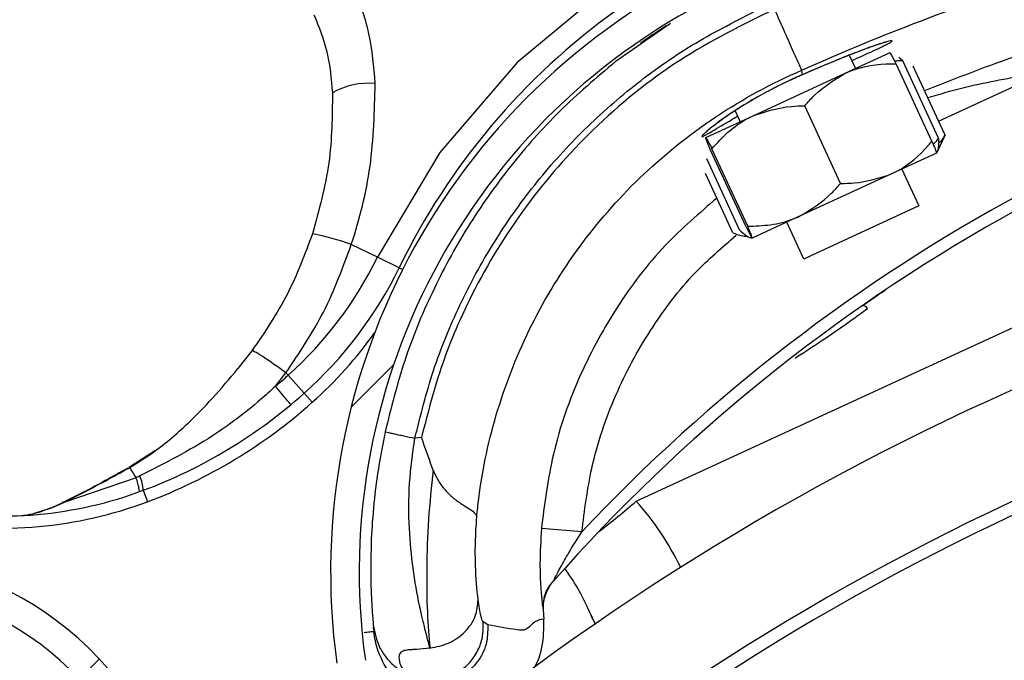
# Model space of a CAD drawing. Header units: inches. Extents: x 170 to 284, y 215 to 248.
# Tile 315 of 656: x 186.2799 to 186.363, y 244.5103 to 244.5644. Entities that reach past the tile are written whole.
import ezdxf

# ---------------------------------------------------------------- set-up
doc = ezdxf.new("R2010")
doc.units = ezdxf.units.IN
doc.header["$LTSCALE"] = 0.25
doc.header["$MEASUREMENT"] = 0
doc.layers.add('ANNOTATIONS', color=1, linetype='Continuous')
doc.layers.add('LH BENCH MOUNT', color=7, linetype='Continuous')
doc.styles.add('ARIAL', font='arial.ttf', dxfattribs={"height": 0.09375})
doc.dimstyles.new('STANDARD$0', dxfattribs={"dimtxt": 0.09375, "dimasz": 0.09375, "dimexe": 0.03125, "dimexo": 0.046875, "dimgap": 0.09, "dimtad": 0, "dimtih": 1, "dimtoh": 1, "dimdec": 4, "dimzin": 0, "dimdsep": 46, "dimtxsty": 'ARIAL', "dimcen": 0.09, "dimadec": 0, "dimazin": 0, "dimtfac": 1, "dimtdec": 4, "dimtofl": 0, "dimtmove": 0, "dimatfit": 1, "dimfxl": 1, "dimtolj": 1, "dimtzin": 0, "dimarcsym": 0})
pattern_1 = [(45, (176.0930244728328, 238.0091787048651), (-0.03026527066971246, 0.03026527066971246), [])]

# ---------------------------------------------------------------- blocks, each defined once
blk = doc.blocks.new('*D111')
at = {"layer": 'ANNOTATIONS', "color": 0, "lineweight": -2, "transparency": 16777216}
for p, q in [((185.296175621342, 244.8942434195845), (185.296175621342, 244.9879934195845)), ((185.9259028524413, 244.8004934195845), (185.264925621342, 244.8004934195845)), ((186.4571933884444, 244.747824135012), (185.264925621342, 244.747824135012)), ((185.296175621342, 244.654074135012), (185.296175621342, 244.560324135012)), ((185.296175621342, 244.560324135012), (185.202425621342, 244.560324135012))]:
    blk.add_line(p, q, dxfattribs=at)
at = {"layer": 'ANNOTATIONS', "color": 0, "transparency": 16777216}
for points in [[(185.280550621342, 244.8942434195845), (185.311800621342, 244.8942434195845), (185.296175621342, 244.8004934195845)], [(185.280550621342, 244.654074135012), (185.311800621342, 244.654074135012), (185.296175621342, 244.747824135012)]]:
    blk.add_solid(points, dxfattribs=at)
at = {"layer": 'defpoints', "color": 0, "transparency": 16777216}
for p in [(185.9727778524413, 244.8004934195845), (185.296175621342, 244.747824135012), (186.5040683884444, 244.747824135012)]:
    blk.add_point(p, dxfattribs=at)
at = {"layer": 'ANNOTATIONS', "color": 0, "transparency": 16777216, "insert": (184.9485229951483, 244.5603241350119), "char_height": 0.09375, "attachment_point": 5, "style": 'ARIAL'}
blk.add_mtext('\\A1;2 5/8"', dxfattribs=at)
blk = doc.blocks.new('*D112')
at = {"layer": 'ANNOTATIONS', "color": 0, "lineweight": -2, "transparency": 16777216}
for p, q in [((185.9644948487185, 245.1675370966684), (185.9644948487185, 245.9014140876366)), ((187.1992356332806, 244.1734105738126), (187.1992356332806, 245.9014140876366)), ((186.0582448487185, 245.8701640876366), (186.271591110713, 245.8701640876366)), ((187.1054856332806, 245.8701640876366), (186.892139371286, 245.8701640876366))]:
    blk.add_line(p, q, dxfattribs=at)
at = {"layer": 'ANNOTATIONS', "color": 0, "transparency": 16777216}
for points in [[(186.0582448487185, 245.8857890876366), (186.0582448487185, 245.8545390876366), (185.9644948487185, 245.8701640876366)], [(187.1054856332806, 245.8857890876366), (187.1054856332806, 245.8545390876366), (187.1992356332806, 245.8701640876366)]]:
    blk.add_solid(points, dxfattribs=at)
at = {"layer": 'defpoints', "color": 0, "transparency": 16777216}
for p in [(187.1992356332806, 245.8701640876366), (185.9644948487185, 245.1206620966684), (187.1992356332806, 244.1265355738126)]:
    blk.add_point(p, dxfattribs=at)
at = {"layer": 'ANNOTATIONS', "color": 0, "transparency": 16777216, "insert": (186.5818652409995, 245.8701640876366), "char_height": 0.09375, "attachment_point": 5, "style": 'ARIAL'}
blk.add_mtext('\\A1;DIM "A"', dxfattribs=at)

msp = doc.modelspace()

# ---------------------------------------------------------------- hatches: boundary and pattern name
at = {"layer": 'LH BENCH MOUNT'}
h = msp.add_hatch(dxfattribs=at)
h.set_pattern_fill('ANSI31', color=256, scale=0.34241245, angle=2.8e-322, style=0)
h.set_pattern_definition([(45, (176.1263761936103, 238.0091787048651), (-0.03026527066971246, 0.03026527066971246), [])])
edge = h.paths.add_edge_path(flags=0)
edge.add_arc((186.41301658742, 243.9014011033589), 0.021400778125, 89.9999999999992, 390.52248781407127, ccw=False)
edge.add_line((186.41301658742, 243.9228018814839), (186.485779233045, 243.9228018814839))
edge.add_arc((186.485779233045, 244.3336968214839), 0.4108949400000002, 270, 450.0000000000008)
edge.add_line((186.485779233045, 244.7445917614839), (186.00212164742, 244.7445917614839))
edge.add_arc((186.00212164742, 244.7488719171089), 0.004280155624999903, 180.0000000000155, 269.9999999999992, ccw=False)
edge.add_line((185.997841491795, 244.7488719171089), (185.997841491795, 244.7916734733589))
edge.add_arc((186.00212164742, 244.7916734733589), 0.004280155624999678, 360, 540, ccw=False)
edge.add_line((186.006401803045, 244.7916734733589), (186.006401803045, 244.7488719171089))
edge.add_line((186.006401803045, 244.7488719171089), (186.003169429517, 244.7488719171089))
edge.add_line((186.003169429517, 244.7488719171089), (186.003169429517, 244.7916734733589))
edge.add_arc((186.00212164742, 244.7916734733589), 0.001047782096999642, 360, 540.0000000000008)
edge.add_line((186.001073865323, 244.7916734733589), (186.001073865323, 244.7488719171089))
edge.add_arc((186.00212164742, 244.7488719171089), 0.001047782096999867, 180, 270)
edge.add_line((186.00212164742, 244.7478241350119), (186.485779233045, 244.7478241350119))
edge.add_arc((186.485779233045, 244.3336968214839), 0.4141273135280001, 269.9999999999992, 450, ccw=False)
edge.add_line((186.485779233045, 243.9195695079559), (186.41301658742, 243.9195695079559))
edge.add_arc((186.41301658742, 243.9014011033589), 0.018168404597, 450.0000000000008, 750.5224878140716)
edge.add_arc((186.4277648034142, 243.9100962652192), 0.001047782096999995, 390.5224878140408, 495.0000000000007)
edge.add_line((186.4270239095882, 243.9108371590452), (186.4183287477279, 243.9021419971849))
edge.add_line((186.4183287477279, 243.9021419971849), (186.4160431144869, 243.9044276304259))
edge.add_line((186.4160431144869, 243.9044276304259), (186.4247382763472, 243.9131227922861))
edge.add_arc((186.4277648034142, 243.9100962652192), 0.004280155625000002, 390.522487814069, 495.0000000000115, ccw=False)
h = msp.add_hatch(dxfattribs=at)
h.set_pattern_fill('ANSI31', color=256, scale=0.34241245, style=0)
h.set_pattern_definition(pattern_1)
edge = h.paths.add_edge_path(flags=0)
edge.add_line((186.4524275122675, 244.7403116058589), (186.1100150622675, 244.7403116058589))
edge.add_line((186.1100150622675, 244.7403116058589), (186.1100150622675, 244.7445917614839))
edge.add_line((186.1100150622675, 244.7445917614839), (186.4524275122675, 244.7445917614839))
edge.add_arc((186.4524275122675, 244.3336968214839), 0.4108949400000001, 269.9999999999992, 450, ccw=False)
edge.add_line((186.4524275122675, 243.9228018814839), (186.3796648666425, 243.9228018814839))
edge.add_line((186.3796648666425, 243.9228018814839), (186.3796648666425, 243.9270820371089))
edge.add_line((186.3796648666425, 243.9270820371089), (186.4524275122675, 243.9270820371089))
edge.add_arc((186.4524275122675, 244.3336968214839), 0.406614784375, 270, 450.0000000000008)
h = msp.add_hatch(dxfattribs=at)
h.set_pattern_fill('ANSI31', color=256, scale=0.34241245, angle=2.8e-322, style=0)
h.set_pattern_definition(pattern_1)
edge = h.paths.add_edge_path(flags=0)
edge.add_arc((186.2701549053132, 244.5037496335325), 0.001712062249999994, 384.7692737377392, 406.9796940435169)
edge.add_line((186.2713229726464, 244.5050013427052), (186.2729699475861, 244.5067662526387))
edge.add_arc((186.2701549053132, 244.5037496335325), 0.004126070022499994, 384.76927373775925, 406.97969404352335, ccw=False)
edge.add_arc((186.2620712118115, 244.5000197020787), 0.01302879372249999, 336.2454411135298, 384.7692737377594, ccw=False)
edge.add_arc((186.2574319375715, 244.5025551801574), 0.01830194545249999, 294.76927373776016, 334.8306467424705, ccw=False)
edge.add_arc((186.2601720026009, 244.4966167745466), 0.01176186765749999, 226.9101314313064, 294.76927373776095, ccw=False)
edge.add_arc((186.2621644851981, 244.5000627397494), 0.01566536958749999, 170.0263417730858, 230.2000735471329, ccw=False)
edge.add_arc((186.2717280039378, 244.4987057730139), 0.02532140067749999, 507.6235219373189, 530.7502070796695, ccw=False)
edge.add_arc((186.262530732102, 244.5034371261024), 0.01504902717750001, 466.9249921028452, 504.08392337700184, ccw=False)
edge.add_arc((186.2665257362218, 244.4915915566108), 0.02754708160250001, 388.07777688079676, 467.701847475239, ccw=False)
edge.add_arc((186.2979329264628, 244.5096657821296), 0.008748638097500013, 215.7278926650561, 362.7107059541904)
edge.add_arc((186.3628704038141, 244.5177569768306), 0.05672062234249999, 114.33990946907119, 187.7791734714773, ccw=False)
edge.add_arc((186.4302940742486, 244.3744935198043), 0.2150521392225, 458.19530130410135, 474.9753273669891, ccw=False)
edge.add_arc((186.4027459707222, 244.5586690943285), 0.02884824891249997, 399.92811720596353, 456.1830305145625, ccw=False)
edge.add_arc((186.4450151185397, 244.5972542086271), 0.0284373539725, 224.8898676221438, 278.4883413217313)
edge.add_arc((186.4466017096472, 244.5838448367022), 0.01494630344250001, 280.0607145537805, 335.3164658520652)
edge.add_arc((186.4435192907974, 244.5861936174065), 0.0187470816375, 332.7271482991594, 366.2088897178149)
edge.add_arc((186.448835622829, 244.5861954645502), 0.0134739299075, 368.6468311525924, 407.0429194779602)
edge.add_arc((186.4541333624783, 244.5914682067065), 0.006011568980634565, 409.7518063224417, 430.4868473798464)
edge.add_arc((186.4516449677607, 244.5795348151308), 0.01816498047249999, 435.6685338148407, 474.7692737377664)
edge.add_arc((186.4486179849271, 244.5860950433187), 0.01094007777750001, 474.7692737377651, 564.7692737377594)
edge.add_arc((186.4403788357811, 244.582293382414), 0.001866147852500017, 204.7692737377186, 220.4115201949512)
edge.add_line((186.4389579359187, 244.5810836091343), (186.4371198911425, 244.5795186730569))
edge.add_arc((186.4403788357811, 244.582293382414), 0.004280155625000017, 204.769273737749, 220.4115201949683, ccw=False)
edge.add_arc((186.4486179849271, 244.5860950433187), 0.01335408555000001, 114.76927373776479, 204.7692737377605, ccw=False)
edge.add_arc((186.4516449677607, 244.5795348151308), 0.020578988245, 435.38063204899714, 474.7692737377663, ccw=False)
edge.add_arc((186.4541333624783, 244.5914682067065), 0.008425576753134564, 409.34694092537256, 431.2689846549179, ccw=False)
edge.add_arc((186.448835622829, 244.5861954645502), 0.01588793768, 368.45957599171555, 407.2398544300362, ccw=False)
edge.add_arc((186.4435192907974, 244.5861936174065), 0.02116108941, 332.8738045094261, 366.34644547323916, ccw=False)
edge.add_arc((186.4466017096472, 244.5838448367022), 0.01736031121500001, 279.9495218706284, 335.13512706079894, ccw=False)
edge.add_arc((186.4450151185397, 244.5972542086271), 0.030851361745, 224.687431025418, 278.5488113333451, ccw=False)
edge.add_arc((186.4027459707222, 244.5586690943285), 0.02643424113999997, 399.7109832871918, 456.0928868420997)
edge.add_arc((186.4302940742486, 244.3744935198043), 0.21263813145, 458.2069421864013, 474.9789632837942)
edge.add_arc((186.3628704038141, 244.5177569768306), 0.05430661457, 474.3259003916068, 547.8838086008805)
edge.add_arc((186.2979329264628, 244.5096657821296), 0.01116264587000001, 214.8303126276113, 363.29836093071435, ccw=False)
edge.add_arc((186.2665257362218, 244.4915915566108), 0.02513307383, 387.7406739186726, 467.7399315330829)
edge.add_arc((186.262530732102, 244.5034371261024), 0.01263501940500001, 466.8523210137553, 503.7519705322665)
edge.add_arc((186.2717280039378, 244.4987057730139), 0.022907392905, 507.8135800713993, 530.7889889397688)
edge.add_arc((186.2621644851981, 244.5000627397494), 0.01325136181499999, 529.9615141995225, 590.5045235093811)
edge.add_arc((186.2601720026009, 244.4966167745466), 0.009347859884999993, 226.49179786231, 294.7692737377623)
edge.add_arc((186.2574319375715, 244.5025551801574), 0.01588793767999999, 294.7692737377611, 334.7214526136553)
edge.add_arc((186.2620712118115, 244.5000197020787), 0.01061478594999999, 336.4037750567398, 384.7692737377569)
h = msp.add_hatch(dxfattribs=at)
h.set_pattern_fill('ANSI32', color=256, scale=0.34241245, angle=2.8e-322, style=0)
h.set_pattern_definition([(45, (176.0930244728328, 238.0091787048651), (-0.09079581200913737, 0.09079581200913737), []), (45, (176.1535550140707, 238.0091787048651), (-0.09079581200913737, 0.09079581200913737), [])])
edge = h.paths.add_edge_path(flags=0)
edge.add_arc((186.4524275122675, 244.3336968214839), 0.2182879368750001, 180, 540, ccw=False)
edge = h.paths.add_edge_path(flags=0)
edge.add_arc((186.4524275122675, 244.3336968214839), 0.2097276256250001, 180, 540, ccw=False)

# ---------------------------------------------------------------- linework, layer by layer
for p, q in [((186.3348107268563, 244.5640819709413), (186.3301657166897, 244.5608276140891)), ((186.3495608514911, 244.5598633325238), (186.3533462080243, 244.5616089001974)), ((186.3499115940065, 244.5613935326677), (186.3504319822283, 244.5602650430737)), ((186.3544153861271, 244.5609236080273), (186.3540842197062, 244.5611968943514)), ((186.3568799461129, 244.5541228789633), (186.3538616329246, 244.5606682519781)), ((186.3574336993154, 244.5543782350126), (186.3544153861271, 244.5609236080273)), ((186.3579845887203, 244.5546322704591), (186.3552898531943, 244.5604759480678)), ((186.3417881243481, 244.5562790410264), (186.3495608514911, 244.5598633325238)), ((186.3459541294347, 244.5597419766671), (186.3458939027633, 244.5601218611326)), ((186.3459541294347, 244.5597419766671), (186.3459540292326, 244.5597418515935)), ((186.3574337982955, 244.5558266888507), (186.3663803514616, 244.5599517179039)), ((186.3491745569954, 244.5505696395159), (186.3461562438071, 244.5571150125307)), ((186.3378007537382, 244.5544403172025), (186.3417881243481, 244.5562790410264)), ((186.3407149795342, 244.5557841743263), (186.3402874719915, 244.5567112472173)), ((186.3579845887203, 244.5546322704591), (186.3577589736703, 244.5541924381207)), ((186.357785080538, 244.5541795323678), (186.3572615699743, 244.5531205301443)), ((186.3411998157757, 244.5468921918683), (186.3381815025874, 244.553437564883)), ((186.3413344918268, 244.5469542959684), (186.3383161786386, 244.5534996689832)), ((186.357260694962, 244.5531201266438), (186.3534753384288, 244.5513745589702)), ((186.3406460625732, 244.546636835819), (186.337878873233, 244.5526376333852)), ((186.3400951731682, 244.5463828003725), (186.3377846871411, 244.5513932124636)), ((186.3534753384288, 244.5513745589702), (186.3457026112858, 244.5477902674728)), ((186.354346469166, 244.5517762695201), (186.3557803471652, 244.548666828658)), ((186.3319404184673, 244.5237542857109), (186.3913425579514, 244.551163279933)), ((186.3557803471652, 244.548666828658), (186.3467146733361, 244.5444863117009)), ((186.3457026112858, 244.5477902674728), (186.341715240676, 244.545951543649)), ((186.3460633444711, 244.5441859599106), (186.3446294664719, 244.5472954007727)), ((186.3100974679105, 244.544336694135), (186.3078931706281, 244.5454079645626)), ((186.3119264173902, 244.5434478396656), (186.3100974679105, 244.544336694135)), ((186.3467146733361, 244.5444863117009), (186.346063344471, 244.5441859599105)), ((186.3119264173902, 244.5434478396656), (186.3122274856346, 244.5433015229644)), ((186.2995096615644, 244.5364410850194), (186.2983266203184, 244.5349356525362)), ((186.3014933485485, 244.533453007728), (186.302377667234, 244.534581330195)), ((186.3025625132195, 244.5343739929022), (186.302377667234, 244.534581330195)), ((186.3039157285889, 244.5328561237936), (186.3025625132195, 244.5343739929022)), ((186.3039157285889, 244.5328561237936), (186.3045993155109, 244.5320893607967)), ((186.3138119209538, 244.529111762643), (186.313255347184, 244.5290558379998)), ((186.2913623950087, 244.5280256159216), (186.2891734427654, 244.5266137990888)), ((186.2890527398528, 244.5265118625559), (186.2891987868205, 244.5265946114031)), ((186.289741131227, 244.5257269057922), (186.2836266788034, 244.5236215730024)), ((186.2903430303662, 244.5246591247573), (186.2907034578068, 244.5236971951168)), ((186.327343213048, 244.5211565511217), (186.3239325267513, 244.521436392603)), ((186.3240697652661, 244.5145899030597), (186.3241116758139, 244.5141482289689)), ((186.3241116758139, 244.5141482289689), (186.3241384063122, 244.5137948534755)), ((186.3097487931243, 244.513273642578), (186.3097648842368, 244.5130973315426)), ((186.3097728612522, 244.5130145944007), (186.3097984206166, 244.51275024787)), ((186.3194081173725, 244.5133142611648), (186.3190085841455, 244.5135545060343))]:
    msp.add_line(p, q, dxfattribs=at)
at = {"layer": 'LH BENCH MOUNT', "flags": 128}
for points in [[(186.3304904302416, 244.5677494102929), (186.3297991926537, 244.5673500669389), (186.3218738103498, 244.5607656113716), (186.3153734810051, 244.553170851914), (186.3100975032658, 244.5443367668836), (186.3100974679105, 244.544336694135), (186.3100974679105, 244.544336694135)], [(186.2835502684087, 244.5236232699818), (186.2835455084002, 244.523651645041), (186.2835451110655, 244.5236724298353), (186.2835490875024, 244.5236850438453), (186.2835573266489, 244.5236891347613), (186.2835695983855, 244.5236845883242), (186.2835855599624, 244.5236715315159), (186.2836047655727, 244.5236503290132), (186.2836266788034, 244.5236215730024)]]:
    msp.add_lwpolyline(points, dxfattribs=at)
at = {"layer": 'LH BENCH MOUNT'}
for centre, radius, start, end in [((186.3628704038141, 244.5177569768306), 0.05672062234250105, 114.3399094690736, 187.7791734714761), ((186.3628704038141, 244.5177569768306), 0.05430661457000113, 114.3259003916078, 187.883808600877), ((186.3639732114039, 244.5181535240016), 0.05786770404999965, 125.6629359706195, 154.0806276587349), ((186.4341541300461, 244.4208117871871), 0.146552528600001, 100.1098921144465, 136.7878487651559), ((186.4341541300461, 244.4208117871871), 0.1455252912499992, 100.1236983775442, 138.6398240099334), ((186.3093470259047, 244.5529075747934), 0.00611619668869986, 84.76523840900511, 119.8728515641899), ((186.4524275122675, 244.3336968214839), 0.218287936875, 358.7109930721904, 270.0000000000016), ((186.3000602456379, 244.5237175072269), 0.02306145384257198, 70.14417843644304, 78.60788681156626), ((186.2811294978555, 244.5584148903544), 0.03220774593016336, 311.7177412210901, 334.0806276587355), ((186.4524275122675, 244.3336968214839), 0.2097276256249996, 358.6583711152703, 270.0000000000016), ((186.2811294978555, 244.5584148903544), 0.03424124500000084, 311.7177412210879, 334.0806276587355), ((186.4524275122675, 244.3336968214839), 0.20865758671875, 358.6514896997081, 270), ((186.3510094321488, 244.5397167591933), 0.0005320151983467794, 33.5917889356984, 89.59768973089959), ((186.2811294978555, 244.5584148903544), 0.0352684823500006, 311.7177412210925, 324.6079347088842), ((186.2752050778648, 244.5650601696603), 0.04111046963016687, 309.7497702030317, 311.7177412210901), ((186.2752050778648, 244.5650601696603), 0.04314396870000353, 290.5405774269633, 311.7177412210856), ((186.2752050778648, 244.5650601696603), 0.04417120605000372, 290.5405774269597, 311.7177412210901), ((186.2890547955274, 244.5265536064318), 3.319259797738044e-05, 179.0582057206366, 217.0566817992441), ((186.2888953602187, 244.5264286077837), 0.0001780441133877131, 27.8791093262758, 44.84003761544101), ((186.2868481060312, 244.5244549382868), 0.003500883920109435, 3.343631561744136, 23.81189176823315), ((186.2783287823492, 244.5567234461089), 0.03424124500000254, 259.8243974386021, 290.5405774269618), ((186.2783287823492, 244.5567234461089), 0.03526848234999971, 259.8243974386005, 290.5405774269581), ((186.2933833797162, 244.5678818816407), 0.0585994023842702, 307.1618106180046, 311.1457429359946), ((186.3126401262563, 244.5068129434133), 0.02568093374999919, 26.18361414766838, 41.27589958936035), ((186.2665257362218, 244.4915915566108), 0.02754708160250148, 28.07777688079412, 107.7018474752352), ((186.3121719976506, 244.5078274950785), 0.01712062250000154, 23.37977078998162, 36.71587387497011), ((186.2665257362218, 244.4915915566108), 0.02513307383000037, 27.74067391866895, 107.7399315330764), ((186.3274971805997, 244.5147108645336), 0.003424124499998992, 138.6398240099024, 185.39168525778), ((186.3283583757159, 244.5148251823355), 0.0005136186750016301, 203.3797707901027, 204.7835292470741)]:
    msp.add_arc(centre, radius, start, end, dxfattribs=at)
for points, knots in [([(186.3458939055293, 244.5601218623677), (186.345893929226, 244.5601218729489), (186.3489862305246, 244.5615026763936), (186.3554948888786, 244.564216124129), (186.3655850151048, 244.5678234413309), (186.3761202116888, 244.5709503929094), (186.3868026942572, 244.5735463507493), (186.3940222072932, 244.5747868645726), (186.3976319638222, 244.5754071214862)], [0, 0, 0, 0, 1.439079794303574e-06, 0.1877923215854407, 0.3908439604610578, 0.5938956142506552, 0.7969478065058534, 1, 1, 1, 1]), ([(186.3099050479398, 244.5589982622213), (186.3097976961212, 244.5604193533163), (186.309578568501, 244.5633200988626), (186.3085228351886, 244.5660017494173), (186.3079843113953, 244.5673696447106)], [0, 0, 0, 0, 0.4899054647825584, 1, 1, 1, 1]), ([(186.3047353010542, 244.5648087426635), (186.3051518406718, 244.5637777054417), (186.3060014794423, 244.5616746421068), (186.3061996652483, 244.5593805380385), (186.3063006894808, 244.5582111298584)], [0, 0, 0, 0, 0.4902549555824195, 1, 1, 1, 1]), ([(186.313255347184, 244.5290558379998), (186.3137355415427, 244.5309784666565), (186.3146967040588, 244.5348268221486), (186.3169669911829, 244.5403433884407), (186.3198062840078, 244.545589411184), (186.3232523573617, 244.5504706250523), (186.3272223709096, 244.5549353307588), (186.3316907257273, 244.5588944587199), (186.3365509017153, 244.5623543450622), (186.3400900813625, 244.5641463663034), (186.3418540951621, 244.565039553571)], [0, 0, 0, 0, 0.1247413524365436, 0.2496837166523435, 0.3746881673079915, 0.4999855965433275, 0.6253465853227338, 0.7503062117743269, 0.8755465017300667, 1, 1, 1, 1]), ([(186.3435914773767, 244.5652781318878), (186.3408682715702, 244.5639304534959), (186.3353314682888, 244.5611903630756), (186.3283120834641, 244.5554301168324), (186.3224110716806, 244.5487267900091), (186.3182860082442, 244.5419613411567), (186.3154115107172, 244.5353387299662), (186.3143478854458, 244.5311981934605), (186.3138119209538, 244.529111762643)], [0, 0, 0, 0, 0.187090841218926, 0.3803918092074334, 0.5558755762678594, 0.7364481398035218, 0.8671952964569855, 0.9999999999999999, 0.9999999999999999, 0.9999999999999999, 0.9999999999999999]), ([(186.3435914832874, 244.5652781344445), (186.3438845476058, 244.5646158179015), (186.3444706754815, 244.5632911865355), (186.3452166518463, 244.561607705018), (186.345753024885, 244.5604070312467), (186.3458469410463, 244.560216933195), (186.3458938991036, 244.5601218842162)], [0, 0, 0, 0, 0.2500007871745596, 0.5000009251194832, 0.750000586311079, 1, 1, 1, 1]), ([(186.3323105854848, 244.5624396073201), (186.3323017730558, 244.5624331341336), (186.3322670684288, 244.5624076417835), (186.3328766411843, 244.5628550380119), (186.3339700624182, 244.5635681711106), (186.3344543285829, 244.5638840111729)], [0, 0, 0, 0, 0.1593901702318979, 0.6277016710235, 1, 1, 1, 1]), ([(186.3323106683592, 244.5624395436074), (186.3323018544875, 244.5624330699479), (186.3322671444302, 244.5624075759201), (186.3328770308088, 244.5628551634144), (186.333970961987, 244.5635686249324), (186.3344557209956, 244.5638847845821)], [0, 0, 0, 0, 0.1593327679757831, 0.6274710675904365, 0.9999999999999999, 0.9999999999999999, 0.9999999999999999, 0.9999999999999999]), ([(186.3323107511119, 244.5624394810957), (186.3323019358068, 244.5624330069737), (186.3322672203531, 244.5624075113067), (186.3328774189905, 244.5628552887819), (186.3339718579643, 244.5635690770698), (186.3344571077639, 244.5638855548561)], [0, 0, 0, 0, 0.1592756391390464, 0.6272415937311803, 1, 1, 1, 1]), ([(186.3323108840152, 244.5624393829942), (186.3323020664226, 244.562432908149), (186.3322673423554, 244.5624074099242), (186.3328780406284, 244.5628554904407), (186.3339732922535, 244.563569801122), (186.3344593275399, 244.5638867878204)], [0, 0, 0, 0, 0.1591842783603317, 0.6268746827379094, 1, 1, 1, 1]), ([(186.3519880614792, 244.5621722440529), (186.3519464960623, 244.5621582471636), (186.3516343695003, 244.5620531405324), (186.3507502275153, 244.5617249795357), (186.3493540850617, 244.5611820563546), (186.3477105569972, 244.5605041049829), (186.3465428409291, 244.5600039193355), (186.3459495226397, 244.5597389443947), (186.345948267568, 244.5597383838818)], [0, 0, 0, 0, 0.03583539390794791, 0.2690981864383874, 0.5116419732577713, 0.7561140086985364, 0.9994840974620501, 1, 1, 1, 1]), ([(186.3501232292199, 244.5609345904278), (186.3504148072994, 244.5610659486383), (186.3515093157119, 244.5615590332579), (186.352770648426, 244.5621464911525), (186.353531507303, 244.5625489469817), (186.3535738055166, 244.5626660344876), (186.3529299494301, 244.5625083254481), (186.3512955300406, 244.5619396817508), (186.3489063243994, 244.5610168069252), (186.346961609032, 244.5601770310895), (186.3459541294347, 244.5597419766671)], [0, 0, 0, 0, 0.05114929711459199, 0.1920011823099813, 0.333489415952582, 0.4224210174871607, 0.5646212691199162, 0.7065362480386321, 0.847968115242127, 1, 1, 1, 1]), ([(186.3530730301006, 244.5625177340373), (186.3530735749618, 244.562517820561), (186.3530985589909, 244.5625217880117), (186.3529610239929, 244.5624931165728), (186.3526561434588, 244.5624015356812), (186.3522158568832, 244.5622504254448), (186.3519880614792, 244.5621722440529)], [0, 0, 0, 0, 0.005301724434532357, 0.2431048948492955, 0.6083977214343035, 1, 1, 1, 1]), ([(186.3538616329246, 244.5606682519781), (186.3537467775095, 244.5608928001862), (186.3535143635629, 244.5613471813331), (186.3533722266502, 244.5615949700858), (186.3533510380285, 244.5616063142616), (186.3533462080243, 244.5616089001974)], [0, 0, 0, 0, 0.4299704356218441, 0.870060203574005, 1, 1, 1, 1]), ([(186.3657250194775, 244.561897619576), (186.3648509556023, 244.5616013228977), (186.3616579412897, 244.56051893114), (186.358528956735, 244.5592797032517), (186.3562565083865, 244.5583797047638)], [0, 0, 0, 0, 0.2737425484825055, 1, 1, 1, 1]), ([(186.3301657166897, 244.5608276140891), (186.3285715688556, 244.5594772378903), (186.3253820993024, 244.5567754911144), (186.3212338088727, 244.5520560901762), (186.3176117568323, 244.5469357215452), (186.3146321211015, 244.541426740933), (186.3122562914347, 244.5356396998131), (186.3112479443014, 244.5316080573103), (186.3107446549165, 244.5295957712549)], [0, 0, 0, 0, 0.1669692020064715, 0.3340613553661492, 0.5010874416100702, 0.6678519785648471, 0.8342172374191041, 1, 1, 1, 1]), ([(186.3495608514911, 244.5598633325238), (186.3497147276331, 244.5599305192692), (186.3509182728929, 244.5604560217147), (186.3524063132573, 244.5606672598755), (186.3537198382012, 244.5606681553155), (186.3538616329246, 244.5606682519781)], [0, 0, 0, 0, 0.1156468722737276, 0.9045342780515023, 1, 1, 1, 1]), ([(186.3537445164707, 244.5608948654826), (186.3538370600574, 244.5609126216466), (186.3540541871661, 244.5609542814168), (186.3542836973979, 244.5609347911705), (186.3544153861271, 244.5609236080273)], [0, 0, 0, 0, 0.4262184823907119, 1, 1, 1, 1]), ([(186.3184753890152, 244.5224230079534), (186.3185288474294, 244.5229341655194), (186.3188492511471, 244.5259977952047), (186.3200691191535, 244.5315442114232), (186.3229215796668, 244.5387316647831), (186.3269723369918, 244.5453234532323), (186.3321722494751, 244.551301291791), (186.3385016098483, 244.5563799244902), (186.3433656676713, 244.5590326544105), (186.3458938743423, 244.5601218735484), (186.3458938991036, 244.5601218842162)], [0, 0, 0, 0, 0.03155846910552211, 0.1891461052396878, 0.3467338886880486, 0.5043277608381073, 0.6619226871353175, 0.8309600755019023, 0.9999983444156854, 0.9999999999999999, 0.9999999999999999, 0.9999999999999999, 0.9999999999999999]), ([(186.3459540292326, 244.5597418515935), (186.3455376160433, 244.5595582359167), (186.3442218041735, 244.5589780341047), (186.3420847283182, 244.5578568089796), (186.3399095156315, 244.5565050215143), (186.3383200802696, 244.5553497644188), (186.3375449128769, 244.554681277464), (186.3373915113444, 244.554450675), (186.3378933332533, 244.5546952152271), (186.3389636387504, 244.5553629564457), (186.3400820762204, 244.5560104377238), (186.3404992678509, 244.5562519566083)], [0, 0, 0, 0, 0.05799721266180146, 0.1832636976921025, 0.306412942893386, 0.4347166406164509, 0.5675677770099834, 0.6609498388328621, 0.7922661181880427, 0.9225125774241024, 1, 1, 1, 1]), ([(186.3459465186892, 244.5597368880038), (186.3459074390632, 244.5597203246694), (186.3452961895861, 244.5594612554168), (186.3440893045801, 244.5588985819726), (186.3424728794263, 244.5580493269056), (186.341338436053, 244.557394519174), (186.3408349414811, 244.5570658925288), (186.340738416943, 244.5570028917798)], [0, 0, 0, 0, 0.02096907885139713, 0.3279800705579, 0.6261032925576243, 0.928320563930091, 0.9999999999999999, 0.9999999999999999, 0.9999999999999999, 0.9999999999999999]), ([(186.3461562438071, 244.5571150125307), (186.3464134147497, 244.5574130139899), (186.347386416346, 244.5585404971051), (186.348639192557, 244.5593026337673), (186.3495608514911, 244.5598633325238)], [0, 0, 0, 0, 0.2643068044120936, 1, 1, 1, 1]), ([(186.3663803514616, 244.5599517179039), (186.3654515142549, 244.5597952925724), (186.3626786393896, 244.5593283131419), (186.3593699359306, 244.5586367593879), (186.3570663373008, 244.5579477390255), (186.3565297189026, 244.5577872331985)], [0, 0, 0, 0, 0.2786878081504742, 0.8319718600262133, 1, 1, 1, 1]), ([(186.3078931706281, 244.5454079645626), (186.3078931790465, 244.5454079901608), (186.3086024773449, 244.5475647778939), (186.3097353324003, 244.5520804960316), (186.3098478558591, 244.5566670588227), (186.3099050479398, 244.5589982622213)], [0, 0, 0, 0, 5.836249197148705e-06, 0.491734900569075, 1, 1, 1, 1]), ([(186.3063006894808, 244.5582111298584), (186.3062830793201, 244.5562390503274), (186.3062472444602, 244.5522260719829), (186.3051655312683, 244.5483141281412), (186.304615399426, 244.5463246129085)], [0, 0, 0, 0, 0.4914254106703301, 1, 1, 1, 1]), ([(186.3417881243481, 244.5562790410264), (186.3428506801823, 244.5566283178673), (186.3442678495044, 244.5570941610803), (186.3457782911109, 244.557110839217), (186.3461562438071, 244.5571150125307)], [0, 0, 0, 0, 0.749773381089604, 1, 1, 1, 1]), ([(186.340738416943, 244.5570028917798), (186.3404082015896, 244.5567926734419), (186.3396359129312, 244.5563010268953), (186.338727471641, 244.5556392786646), (186.3381023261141, 244.555150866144), (186.3378153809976, 244.5548913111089), (186.3378101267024, 244.5548858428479), (186.3378086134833, 244.5548842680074)], [0, 0, 0, 0, 0.198100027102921, 0.4633049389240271, 0.7305309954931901, 0.922393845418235, 1, 1, 1, 1]), ([(186.3383161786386, 244.5534996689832), (186.3387534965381, 244.553978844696), (186.3396384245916, 244.5549484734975), (186.3408573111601, 244.5558238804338), (186.3416153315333, 244.5561945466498), (186.3417881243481, 244.5562790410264)], [0, 0, 0, 0, 0.4299704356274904, 0.8700602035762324, 1, 1, 1, 1]), ([(186.3574265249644, 244.5539489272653), (186.3575679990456, 244.5540747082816), (186.3577807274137, 244.5542638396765), (186.3579334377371, 244.5545398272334), (186.3579845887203, 244.5546322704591)], [0, 0, 0, 0, 0.665045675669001, 1, 1, 1, 1]), ([(186.3381815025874, 244.553437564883), (186.3380852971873, 244.5536707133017), (186.3378906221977, 244.5541424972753), (186.3377944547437, 244.5544114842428), (186.3377995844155, 244.5544349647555), (186.3378007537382, 244.5544403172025)], [0, 0, 0, 0, 0.4299704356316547, 0.8700602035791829, 1, 1, 1, 1]), ([(186.3378007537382, 244.5544403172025), (186.3378715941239, 244.5543322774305), (186.3379660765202, 244.5541881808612), (186.3382461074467, 244.5536374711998), (186.3383161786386, 244.5534996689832)], [0, 0, 0, 0, 0.7497733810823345, 1, 1, 1, 1]), ([(186.3534753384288, 244.5513745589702), (186.3536263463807, 244.5514479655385), (186.3548074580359, 244.5520221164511), (186.3559342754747, 244.5530166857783), (186.3567878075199, 244.5540151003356), (186.3568799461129, 244.5541228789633)], [0, 0, 0, 0, 0.1156468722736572, 0.9045342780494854, 1, 1, 1, 1]), ([(186.3568799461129, 244.5541228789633), (186.356976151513, 244.5538897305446), (186.3571708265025, 244.5534179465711), (186.3572669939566, 244.5531489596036), (186.3572618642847, 244.5531254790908), (186.357260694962, 244.5531201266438)], [0, 0, 0, 0, 0.4299704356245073, 0.8700602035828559, 0.9999999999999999, 0.9999999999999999, 0.9999999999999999, 0.9999999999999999]), ([(186.3569762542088, 244.5538866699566), (186.3570498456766, 244.5539455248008), (186.357222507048, 244.554083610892), (186.3573567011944, 244.554270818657), (186.3574336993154, 244.5543782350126)], [0, 0, 0, 0, 0.4262184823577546, 1, 1, 1, 1]), ([(186.3574336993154, 244.5543782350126), (186.3574384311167, 244.5541052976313), (186.3574480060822, 244.5535529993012), (186.3573461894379, 244.5532067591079), (186.3572454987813, 244.5531350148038), (186.3572441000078, 244.553134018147)], [0, 0, 0, 0, 0.4906882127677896, 0.9929247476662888, 1, 1, 1, 1]), ([(186.3491745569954, 244.5505696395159), (186.3495681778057, 244.5505717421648), (186.351057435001, 244.5505796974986), (186.352450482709, 244.5510376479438), (186.3534753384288, 244.5513745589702)], [0, 0, 0, 0, 0.2643068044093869, 1, 1, 1, 1]), ([(186.3457026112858, 244.5477902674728), (186.3466581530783, 244.5483716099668), (186.3479325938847, 244.549146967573), (186.3489259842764, 244.550284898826), (186.3491745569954, 244.5505696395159)], [0, 0, 0, 0, 0.7497733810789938, 1, 1, 1, 1]), ([(186.3387386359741, 244.549324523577), (186.3372491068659, 244.5480481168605), (186.3340423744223, 244.5453002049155), (186.3301160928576, 244.5400920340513), (186.3268514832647, 244.5340181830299), (186.3247233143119, 244.527714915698), (186.3241798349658, 244.5233999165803), (186.3239325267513, 244.521436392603)], [0, 0, 0, 0, 0.181025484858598, 0.3897206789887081, 0.5984159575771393, 0.8172607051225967, 1, 1, 1, 1]), ([(186.3413344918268, 244.5469542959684), (186.3419828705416, 244.5469757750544), (186.3432948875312, 244.5470192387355), (186.3447520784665, 244.5473778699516), (186.3455261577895, 244.5477137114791), (186.3457026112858, 244.5477902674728)], [0, 0, 0, 0, 0.4299704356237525, 0.8700602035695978, 0.9999999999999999, 0.9999999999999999, 0.9999999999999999, 0.9999999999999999]), ([(186.304615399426, 244.5463246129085), (186.3039736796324, 244.5445962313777), (186.3026731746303, 244.5410935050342), (186.300573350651, 244.5380053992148), (186.2995096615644, 244.5364410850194)], [0, 0, 0, 0, 0.4934389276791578, 0.9999999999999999, 0.9999999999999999, 0.9999999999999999, 0.9999999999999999]), ([(186.3400951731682, 244.5463828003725), (186.3404758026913, 244.546247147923), (186.3408943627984, 244.5460979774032), (186.3412519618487, 244.5461281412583), (186.3412843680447, 244.546130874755)], [0, 0, 0, 0, 0.9093784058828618, 1, 1, 1, 1]), ([(186.3406460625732, 244.546636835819), (186.3408505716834, 244.5464560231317), (186.3412644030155, 244.5460901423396), (186.3415938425, 244.5459427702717), (186.341713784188, 244.5459727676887), (186.3417154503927, 244.5459731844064)], [0, 0, 0, 0, 0.4906882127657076, 0.9929247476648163, 1, 1, 1, 1]), ([(186.3411998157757, 244.5468921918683), (186.3413146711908, 244.5466676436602), (186.3415470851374, 244.5462132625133), (186.34168922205, 244.5459654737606), (186.3417104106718, 244.5459541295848), (186.341715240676, 244.545951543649)], [0, 0, 0, 0, 0.4299704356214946, 0.8700602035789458, 1, 1, 1, 1]), ([(186.341715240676, 244.545951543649), (186.3416790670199, 244.54607556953), (186.3416308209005, 244.5462409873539), (186.3413938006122, 244.5468115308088), (186.3413344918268, 244.5469542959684)], [0, 0, 0, 0, 0.7497733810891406, 1, 1, 1, 1]), ([(186.302377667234, 244.534581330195), (186.3035006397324, 244.5362516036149), (186.3057760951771, 244.5396360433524), (186.3071814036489, 244.543467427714), (186.3078931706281, 244.5454079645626)], [0, 0, 0, 0, 0.4935154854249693, 1, 1, 1, 1]), ([(186.327343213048, 244.5211565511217), (186.3275695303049, 244.5229528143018), (186.3280668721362, 244.5269001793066), (186.3300126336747, 244.5326676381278), (186.3330032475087, 244.5382199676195), (186.3364384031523, 244.5428089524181), (186.339186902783, 244.5451754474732), (186.3403679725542, 244.5461923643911)], [0, 0, 0, 0, 0.1871957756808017, 0.4113707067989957, 0.6251451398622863, 0.8389194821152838, 1, 1, 1, 1]), ([(186.3510131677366, 244.5402487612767), (186.3514241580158, 244.5405328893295), (186.352199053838, 244.541068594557), (186.3529174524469, 244.5415520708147), (186.3529626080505, 244.5415824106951), (186.3529798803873, 244.5415940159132)], [0, 0, 0, 0, 0.4108597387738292, 0.7746496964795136, 1, 1, 1, 1]), ([(186.3453279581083, 244.5358237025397), (186.3462098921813, 244.5363928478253), (186.3483032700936, 244.5377437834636), (186.3502981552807, 244.5391799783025), (186.3514526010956, 244.5400111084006)], [0, 0, 0, 0, 0.4212971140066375, 1, 1, 1, 1]), ([(186.302377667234, 244.534581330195), (186.3020056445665, 244.5348476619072), (186.3012398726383, 244.5353958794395), (186.300310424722, 244.5360207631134), (186.2996649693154, 244.5364171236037), (186.2995604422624, 244.5364332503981), (186.2995096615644, 244.5364410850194)], [0, 0, 0, 0, 0.2429069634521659, 0.4999999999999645, 0.7570930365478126, 1, 1, 1, 1]), ([(186.2891987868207, 244.5265946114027), (186.2897953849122, 244.5269594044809), (186.2909747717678, 244.5276805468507), (186.2926209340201, 244.5289631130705), (186.2943713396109, 244.5305248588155), (186.2963115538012, 244.5325349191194), (186.2976162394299, 244.5340889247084), (186.2983268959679, 244.534935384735)], [0, 0, 0, 0, 0.1627420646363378, 0.3217171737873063, 0.4905672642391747, 0.7225142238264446, 1, 1, 1, 1]), ([(186.3014938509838, 244.5334536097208), (186.3014938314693, 244.5334535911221), (186.3010774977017, 244.5330567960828), (186.2993994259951, 244.5315407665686), (186.2957198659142, 244.5287559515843), (186.2921327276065, 244.5269287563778), (186.2900509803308, 244.5258683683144)], [0, 0, 0, 0, 5.869764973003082e-06, 0.1252288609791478, 0.4923383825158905, 1, 1, 1, 1]), ([(186.3107446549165, 244.5295957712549), (186.3105136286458, 244.5284081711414), (186.3100572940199, 244.526062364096), (186.3097017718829, 244.5227661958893), (186.3095533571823, 244.5203379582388), (186.30954938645, 244.5192136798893), (186.3095482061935, 244.5188795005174)], [0, 0, 0, 0, 0.3013203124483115, 0.5951829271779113, 0.8796725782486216, 1, 1, 1, 1]), ([(186.3107446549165, 244.5295957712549), (186.3107781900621, 244.5295885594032), (186.310829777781, 244.5295774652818), (186.3111428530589, 244.5295101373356), (186.3114668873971, 244.5294404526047), (186.3118691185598, 244.52935395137), (186.3124536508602, 244.5292282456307), (186.3129395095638, 244.5291237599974), (186.313255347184, 244.5290558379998)], [0, 0, 0, 0, 0.2394567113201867, 0.3683605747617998, 0.5000000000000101, 0.6316394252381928, 0.7605432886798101, 0.9999999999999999, 0.9999999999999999, 0.9999999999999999, 0.9999999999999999]), ([(186.3145307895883, 244.511343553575), (186.3144407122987, 244.5116750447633), (186.3142255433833, 244.5124668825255), (186.3139501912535, 244.5136082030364), (186.3137427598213, 244.5145204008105), (186.3134679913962, 244.5157795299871), (186.3130820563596, 244.5179501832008), (186.3127371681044, 244.5214575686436), (186.3127175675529, 244.5252048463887), (186.313078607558, 244.5277902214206), (186.313255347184, 244.5290558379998)], [0, 0, 0, 0, 0.08980644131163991, 0.2145219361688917, 0.2531624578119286, 0.2759662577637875, 0.4628905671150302, 0.6373953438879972, 0.8224944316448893, 1, 1, 1, 1]), ([(186.3138119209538, 244.529111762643), (186.3138155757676, 244.5291008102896), (186.3138520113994, 244.5289916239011), (186.3141604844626, 244.5280745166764), (186.3144868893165, 244.5271801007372), (186.3147779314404, 244.5263825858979)], [0, 0, 0, 0, 0.01193493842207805, 0.118981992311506, 1, 1, 1, 1]), ([(186.2890283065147, 244.5265336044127), (186.2883984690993, 244.5261773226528), (186.2865885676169, 244.5251535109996), (186.2847494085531, 244.5242272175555), (186.2835502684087, 244.5236232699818)], [0, 0, 0, 0, 0.3479954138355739, 1, 1, 1, 1]), ([(186.2836266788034, 244.5236215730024), (186.2848119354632, 244.5242271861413), (186.2866269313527, 244.5251545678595), (186.2884278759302, 244.5261622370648), (186.2890527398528, 244.5265118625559)], [0, 0, 0, 0, 0.653035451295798, 1, 1, 1, 1]), ([(186.2891734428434, 244.5266137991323), (186.2891704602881, 244.5266210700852), (186.2891644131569, 244.5266358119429), (186.289167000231, 244.5266379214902), (186.2891776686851, 244.5266257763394), (186.2891918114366, 244.5266049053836), (186.2891987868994, 244.5265946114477)], [0, 0, 0, 0, 0.2466091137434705, 0.5000000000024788, 0.7533908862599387, 0.9999999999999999, 0.9999999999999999, 0.9999999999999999, 0.9999999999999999]), ([(186.289741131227, 244.5257269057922), (186.289712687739, 244.5257737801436), (186.2895812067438, 244.5259904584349), (186.2893878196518, 244.5263028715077), (186.2892558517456, 244.5265065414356), (186.2891987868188, 244.5265946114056)], [0, 0, 0, 0, 0.1354579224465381, 0.6261588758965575, 0.9999999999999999, 0.9999999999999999, 0.9999999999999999, 0.9999999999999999]), ([(186.3147927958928, 244.526388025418), (186.3146477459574, 244.5249791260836), (186.3143498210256, 244.5220853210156), (186.3142274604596, 244.517974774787), (186.3142786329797, 244.5141450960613), (186.3144466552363, 244.5122935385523), (186.3145329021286, 244.5113431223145)], [0, 0, 0, 0, 0.2305257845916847, 0.4734878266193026, 0.72973795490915, 1, 1, 1, 1]), ([(186.314792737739, 244.5263886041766), (186.3149145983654, 244.5261041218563), (186.3151647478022, 244.5255201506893), (186.315729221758, 244.5247412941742), (186.3164118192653, 244.5240516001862), (186.3173545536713, 244.523393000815), (186.3182747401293, 244.5228741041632), (186.3184101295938, 244.5225713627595), (186.3184765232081, 244.5224229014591)], [0, 0, 0, 0, 0.1136768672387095, 0.2333502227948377, 0.3620694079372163, 0.5019163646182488, 0.7557448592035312, 1, 1, 1, 1]), ([(186.2900509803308, 244.5258683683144), (186.2899478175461, 244.525821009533), (186.2898446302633, 244.5257736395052), (186.2897411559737, 244.5257269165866), (186.2897411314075, 244.5257269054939)], [0, 0, 0, 0, 0.9997625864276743, 1, 1, 1, 1]), ([(186.280061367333, 244.5225260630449), (186.2802980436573, 244.5225563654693), (186.2811701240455, 244.5226680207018), (186.2824399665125, 244.5231081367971), (186.2833756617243, 244.5235129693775), (186.2836266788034, 244.5236215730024)], [0, 0, 0, 0, 0.2141804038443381, 0.7891897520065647, 0.9999999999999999, 0.9999999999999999, 0.9999999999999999, 0.9999999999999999]), ([(186.2835502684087, 244.5236232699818), (186.2832973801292, 244.5235007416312), (186.282518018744, 244.5231231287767), (186.2817289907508, 244.5228915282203), (186.2811959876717, 244.5227350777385)], [0, 0, 0, 0, 0.3244814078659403, 1, 1, 1, 1]), ([(186.3185892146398, 244.5154358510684), (186.3185008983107, 244.5163143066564), (186.3183668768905, 244.5176473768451), (186.3183401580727, 244.5201892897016), (186.3184309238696, 244.5216760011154), (186.3184765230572, 244.5224228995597)], [0, 0, 0, 0, 0.490198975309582, 0.7438846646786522, 1, 1, 1, 1]), ([(186.3239325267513, 244.521436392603), (186.3238744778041, 244.5204447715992), (186.3237723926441, 244.5187009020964), (186.3238547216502, 244.5165548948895), (186.3239729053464, 244.5152351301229), (186.32404285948, 244.5147473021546), (186.3240678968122, 244.5146107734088), (186.3240678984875, 244.5146107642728)], [0, 0, 0, 0, 0.3699466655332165, 0.6505899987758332, 0.8492685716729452, 0.9999899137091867, 1, 1, 1, 1]), ([(186.3249949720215, 244.5171026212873), (186.3249974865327, 244.5171079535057), (186.3250423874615, 244.5172031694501), (186.3252181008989, 244.517550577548), (186.3256264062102, 244.5183114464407), (186.3263427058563, 244.5195691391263), (186.3269700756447, 244.5205645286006), (186.327343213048, 244.5211565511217)], [0, 0, 0, 0, 0.005253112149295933, 0.09380336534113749, 0.266025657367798, 0.563457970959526, 1, 1, 1, 1]), ([(186.3095482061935, 244.5188795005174), (186.3095408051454, 244.518415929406), (186.3095205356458, 244.5171463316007), (186.3095860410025, 244.5155981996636), (186.3096651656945, 244.5142541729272), (186.309732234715, 244.513457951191), (186.3097433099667, 244.513334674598), (186.3097487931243, 244.513273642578)], [0, 0, 0, 0, 0.1282528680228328, 0.3512504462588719, 0.5733912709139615, 0.7887937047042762, 1, 1, 1, 1]), ([(186.3249949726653, 244.5171026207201), (186.3247728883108, 244.5168297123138), (186.3243862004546, 244.5163545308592), (186.3240776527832, 244.5154804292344), (186.3240714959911, 244.5149189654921), (186.3240681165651, 244.514610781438)], [0, 0, 0, 0, 0.3783552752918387, 0.6587829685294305, 1, 1, 1, 1]), ([(186.3249271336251, 244.5169734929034), (186.3249291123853, 244.5169772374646), (186.3249335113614, 244.5169855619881), (186.3249554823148, 244.5170269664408), (186.3249675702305, 244.517049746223)], [0, 0, 0, 0, 0.4498228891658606, 1, 1, 1, 1]), ([(186.3145297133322, 244.511342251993), (186.3150642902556, 244.5114487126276), (186.3161748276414, 244.5116698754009), (186.317551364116, 244.5126545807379), (186.3184684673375, 244.5139800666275), (186.3185500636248, 244.5149618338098), (186.3185893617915, 244.5154346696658)], [0, 0, 0, 0, 0.2405618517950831, 0.4997464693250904, 0.7590693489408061, 1, 1, 1, 1]), ([(186.3190085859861, 244.5135544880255), (186.3189493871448, 244.5136654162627), (186.3188310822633, 244.513887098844), (186.3186705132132, 244.5149141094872), (186.3185902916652, 244.5154272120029)], [0, 0, 0, 0, 0.5003922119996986, 1, 1, 1, 1]), ([(186.3284842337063, 244.5133450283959), (186.3284143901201, 244.5134931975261), (186.3282906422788, 244.5137557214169), (186.3281354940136, 244.5140873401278), (186.3280290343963, 244.5143155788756), (186.3279558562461, 244.5144728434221), (186.3279101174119, 244.5145713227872), (186.3278893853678, 244.5146160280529), (186.3278876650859, 244.5146197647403), (186.3278869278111, 244.5146213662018)], [0, 0, 0, 0, 0.3148306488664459, 0.5578123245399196, 0.7143653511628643, 0.8172414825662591, 0.9224537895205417, 0.966765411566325, 1, 1, 1, 1]), ([(186.3278920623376, 244.5146098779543), (186.3278927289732, 244.5146084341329), (186.327894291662, 244.5146050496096), (186.3279154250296, 244.5145592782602), (186.3279617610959, 244.5144589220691), (186.3280356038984, 244.5142989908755), (186.3281432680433, 244.5140658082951), (186.3282946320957, 244.513737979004), (186.3284133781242, 244.5134807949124), (186.3284781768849, 244.5133404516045)], [0, 0, 0, 0, 0.03240158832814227, 0.07595394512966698, 0.1817685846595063, 0.2868815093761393, 0.4479031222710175, 0.6987251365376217, 1, 1, 1, 1]), ([(186.3097487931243, 244.513273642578), (186.3098761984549, 244.5126326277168), (186.3100722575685, 244.5116461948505), (186.3108257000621, 244.5105065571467), (186.3115686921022, 244.5097468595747), (186.3122476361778, 244.5092916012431), (186.3126580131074, 244.50909697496), (186.3127473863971, 244.5090545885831)], [0, 0, 0, 0, 0.3580314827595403, 0.5509607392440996, 0.7480445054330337, 0.9451282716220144, 1, 1, 1, 1]), ([(186.3097648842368, 244.5130973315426), (186.3097712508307, 244.5130273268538), (186.3097903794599, 244.5128169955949), (186.3097761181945, 244.5129830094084), (186.3097568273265, 244.5131803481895), (186.3097706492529, 244.5130374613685), (186.3097728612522, 244.5130145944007)], [0, 0, 0, 0, 0.1877582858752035, 0.5641255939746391, 0.9302446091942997, 1, 1, 1, 1]), ([(186.3127473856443, 244.5090545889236), (186.3130674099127, 244.5089352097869), (186.3137424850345, 244.5086833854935), (186.3148833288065, 244.5086219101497), (186.3160814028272, 244.5088595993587), (186.317210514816, 244.5094483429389), (186.318128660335, 244.5103309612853), (186.3187363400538, 244.5113910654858), (186.3190424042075, 244.512492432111), (186.3190194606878, 244.5132129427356), (186.3190085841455, 244.5135545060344)], [0, 0, 0, 0, 0.1098512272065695, 0.2317256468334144, 0.3631776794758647, 0.4999999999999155, 0.6368223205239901, 0.7682743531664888, 0.8901487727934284, 1, 1, 1, 1]), ([(186.3194081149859, 244.5133142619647), (186.3194047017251, 244.5127516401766), (186.3193994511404, 244.5118861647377), (186.3189511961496, 244.5108003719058), (186.3184515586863, 244.5100338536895), (186.3178004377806, 244.5093910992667), (186.3168262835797, 244.5087349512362), (186.3159795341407, 244.50855700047), (186.3154290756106, 244.5084413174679)], [0, 0, 0, 0, 0.2394514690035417, 0.3683457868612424, 0.4999761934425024, 0.6316105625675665, 0.760515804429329, 1, 1, 1, 1]), ([(186.3241471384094, 244.5137952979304), (186.323885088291, 244.513755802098), (186.3233608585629, 244.5136767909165), (186.3226546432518, 244.5127657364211), (186.3213062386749, 244.5129485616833), (186.3202215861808, 244.5131575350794), (186.3194081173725, 244.5133142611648)], [0, 0, 0, 0, 0.1666800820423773, 0.3334425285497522, 0.5000945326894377, 1, 1, 1, 1]), ([(186.3227794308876, 244.5090342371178), (186.3228458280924, 244.5091002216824), (186.3234784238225, 244.5097288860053), (186.3241306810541, 244.5114048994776), (186.3241416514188, 244.5129983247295), (186.3241471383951, 244.5137952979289)], [0, 0, 0, 0, 0.0553695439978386, 0.5275302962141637, 1, 1, 1, 1]), ([(186.3089723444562, 244.5126678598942), (186.3090504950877, 244.5126756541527), (186.3093566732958, 244.512706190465), (186.3096994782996, 244.5127403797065), (186.3097654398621, 244.5127469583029), (186.3097984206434, 244.5127502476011)], [0, 0, 0, 0, 0.1462931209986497, 0.573146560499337, 1, 1, 1, 1]), ([(186.317671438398, 244.5063087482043), (186.3176714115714, 244.506308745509), (186.3168119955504, 244.5062223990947), (186.3151062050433, 244.5063591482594), (186.313374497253, 244.5071588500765), (186.3119239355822, 244.5082423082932), (186.3107050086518, 244.509632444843), (186.3099925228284, 244.5114151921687), (186.3098253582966, 244.512480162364), (186.3097984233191, 244.5127502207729), (186.3097984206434, 244.5127502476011)], [0, 0, 0, 0, 7.189415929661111e-06, 0.2303203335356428, 0.444896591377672, 0.4983905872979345, 0.7130087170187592, 0.9276298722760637, 0.9999928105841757, 1, 1, 1, 1]), ([(186.3145276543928, 244.5113426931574), (186.314141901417, 244.5112948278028), (186.3136041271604, 244.5112280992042), (186.3129562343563, 244.5112064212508), (186.3124942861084, 244.5111743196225), (186.3120645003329, 244.5110447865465), (186.3118570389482, 244.5106314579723), (186.3120074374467, 244.509732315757), (186.3124516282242, 244.5093254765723), (186.3127473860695, 244.5090545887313)], [0, 0, 0, 0, 0.1001269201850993, 0.1395859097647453, 0.1897135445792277, 0.2582342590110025, 0.3697357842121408, 0.5803479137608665, 1, 1, 1, 1])]:
    msp.add_open_spline(points, degree=3, knots=knots, dxfattribs=at)
for points in [[(186.3027928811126, 244.531889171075), (186.3027745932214, 244.5319111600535), (186.3027380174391, 244.5319551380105), (186.302451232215, 244.5322999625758), (186.3020313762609, 244.5328047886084), (186.3016721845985, 244.5332366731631), (186.3014925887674, 244.5334526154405)], [(186.2900007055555, 244.5245329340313), (186.2900104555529, 244.5245532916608), (186.2900299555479, 244.5245940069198), (186.2899860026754, 244.5248477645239), (186.2898940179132, 244.5252192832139), (186.2897920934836, 244.5255576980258), (186.2897411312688, 244.5257269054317)]]:
    msp.add_open_spline(points, degree=3, dxfattribs=at)

# ---------------------------------------------------------------- dimensions: what is measured, and where the dimension line sits
at = {"layer": 'ANNOTATIONS'}
dim = msp.add_linear_dim(base=(187.1992356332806, 245.8701640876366), p1=(185.9644948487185, 245.1206620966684), p2=(187.1992356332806, 244.1265355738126), text='DIM "A"', dimstyle='STANDARD$0', dxfattribs=at)
dim.commit()
dim.dimension.update_dxf_attribs({"geometry": '*D112', "text_midpoint": (186.5818652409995, 245.8701640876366)})
dim = msp.add_linear_dim(base=(185.296175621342, 244.747824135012), p1=(185.9727778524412, 244.8004934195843), p2=(186.5040683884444, 244.7478241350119), angle=90, text='2 5/8"', dimstyle='STANDARD$0', dxfattribs=at)
dim.commit()
dim.dimension.update_dxf_attribs({"geometry": '*D111', "text_midpoint": (184.9485229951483, 244.5603241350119)})

doc.saveas('drawing.dxf')
